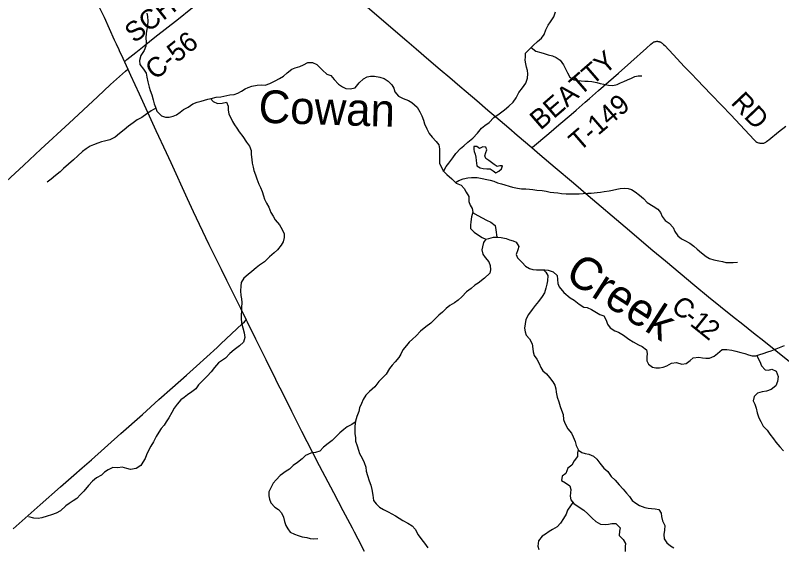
# Model space of a CAD drawing. Extents: x 1442749 to 1756758, y 235267 to 677782.
# Drawn here: x 1612135 to 1623834, y 505791 to 513920 of the extents above; entities that cross this region are included whole.
import ezdxf

# ---------------------------------------------------------------- set-up
doc = ezdxf.new("R2010")
doc.units = 0
for name, color, linetype in [('GM_X_County_Road', 7, 'Continuous'), ('GM_X_County_Road_Text', 7, 'Continuous'), ('GM_X_Major_River', 7, 'Continuous'), ('GM_X_Minor_Lake', 7, 'Continuous'), ('GM_X_Minor_River', 7, 'Continuous'), ('GM_X_Minor_River_Text', 7, 'Continuous'), ('GM_X_State_Route', 7, 'Continuous'), ('GM_X_Township_Road', 7, 'Continuous'), ('GM_X_Township_Road_Text', 7, 'Continuous')]:
    doc.layers.add(name, color=color, linetype=linetype)

msp = doc.modelspace()

# ---------------------------------------------------------------- linework, layer by layer
at = {"layer": 'GM_X_County_Road'}
for points in [[(1613800, 513212), (1613840, 513244), (1613976, 513352), (1614103, 513457), (1614267, 513587), (1614626, 513868), (1614817, 514018), (1614951, 514124), (1615191, 514312), (1615265, 514372), (1615287, 514392), (1615314, 514415), (1615338, 514438), (1615364, 514462), (1615388, 514485), (1615635, 514729), (1615701, 514793), (1615807, 514898)], [(1620018, 511897), (1619798, 512083), (1619667, 512197), (1619473, 512364), (1619347, 512469), (1619178, 512614), (1619019, 512751), (1618922, 512835), (1618769, 512964), (1618622, 513090), (1618449, 513236), (1618252, 513404), (1618113, 513525), (1617723, 513857), (1617505, 514045), (1617353, 514175), (1617202, 514302), (1617092, 514395), (1616917, 514544), (1616741, 514691), (1616635, 514784), (1616429, 514959)], [(1609648, 509209), (1609698, 509254), (1609882, 509426), (1610294, 509803), (1610542, 510032), (1610840, 510309), (1611277, 510716), (1611931, 511323), (1612263, 511631), (1612524, 511875), (1612955, 512274), (1613388, 512676), (1613590, 512863), (1613817, 513068), (1613852, 513100)], [(1623973, 508613), (1623828, 508731), (1623718, 508819), (1623561, 508943), (1623405, 509068), (1623240, 509198), (1623084, 509324), (1622719, 509618), (1622509, 509792), (1622059, 510164), (1621869, 510324), (1621443, 510687), (1620881, 511163), (1620654, 511357), (1620376, 511592), (1620143, 511790), (1620018, 511897)]]:
    msp.add_lwpolyline(points, dxfattribs=at)
at = {"layer": 'GM_X_Major_River'}
for points in [[(1614143, 513954), (1614152, 513904), (1614156, 513831), (1614151, 513767), (1614143, 513705), (1614134, 513647), (1614130, 513569), (1614133, 513517), (1614126, 513449), (1614100, 513381), (1614050, 513306), (1614029, 513232), (1614035, 513168), (1614090, 513100), (1614131, 513035), (1614145, 512975), (1614158, 512906), (1614178, 512821), (1614195, 512771), (1614218, 512704), (1614238, 512631), (1614255, 512571), (1614274, 512516), (1614298, 512458), (1614367, 512388), (1614427, 512364), (1614485, 512363), (1614545, 512378), (1614596, 512401), (1614651, 512440), (1614704, 512481), (1614773, 512520), (1614846, 512568), (1614909, 512593), (1614971, 512612), (1615022, 512627), (1615074, 512642), (1615126, 512651), (1615203, 512669), (1615273, 512678)], [(1615273, 512678), (1615409, 512705), (1615475, 512713), (1615533, 512730), (1615587, 512762), (1615642, 512798), (1615692, 512820), (1615748, 512838), (1615828, 512853), (1615887, 512857), (1615947, 512855), (1616023, 512878), (1616103, 512920), (1616168, 512954), (1616228, 512991), (1616284, 513043), (1616355, 513097), (1616405, 513117), (1616478, 513140), (1616534, 513166), (1616602, 513198), (1616672, 513200), (1616740, 513169), (1616822, 513081), (1616890, 513024), (1616952, 513000), (1617002, 512939), (1617067, 512867), (1617129, 512826), (1617183, 512804), (1617247, 512798), (1617324, 512815), (1617384, 512889), (1617449, 512951), (1617507, 512983), (1617559, 512993), (1617619, 512990), (1617698, 512976), (1617764, 512955), (1617828, 512917), (1617881, 512859), (1617911, 512806), (1617929, 512750), (1617987, 512688), (1618055, 512649), (1618135, 512621), (1618189, 512591), (1618268, 512518), (1618312, 512448), (1618342, 512388), (1618367, 512317), (1618383, 512263), (1618417, 512187), (1618455, 512118), (1618498, 512058), (1618558, 511994), (1618600, 511941), (1618612, 511883), (1618609, 511833), (1618609, 511747), (1618612, 511665), (1618630, 511615), (1618670, 511540), (1618724, 511490), (1618800, 511423), (1618863, 511359), (1618939, 511329), (1618989, 511276), (1619017, 511222), (1619059, 511152), (1619056, 511080), (1619078, 511021), (1619108, 510969), (1619117, 510913), (1619101, 510843), (1619091, 510767), (1619084, 510715), (1619084, 510663), (1619138, 510610), (1619192, 510576), (1619260, 510527), (1619316, 510503), (1619366, 510515), (1619436, 510535), (1619502, 510534), (1619552, 510526), (1619626, 510510), (1619680, 510493), (1619733, 510477), (1619783, 510457), (1619824, 510390), (1619808, 510338), (1619783, 510268), (1619801, 510218), (1619871, 510146), (1619921, 510091), (1619983, 510055), (1620033, 510037), (1620093, 510032), (1620161, 510034), (1620217, 510032)], [(1620217, 510032), (1620269, 510029), (1620345, 510005), (1620409, 509947), (1620413, 509888), (1620415, 509826), (1620438, 509772), (1620508, 509688), (1620604, 509609), (1620664, 509571), (1620742, 509512), (1620813, 509464), (1620866, 509459), (1620932, 509427), (1621005, 509381), (1621057, 509354), (1621117, 509334), (1621157, 509266), (1621173, 509203), (1621215, 509149), (1621289, 509103), (1621345, 509082), (1621417, 509038), (1621500, 508973), (1621568, 508935), (1621648, 508890), (1621704, 508862), (1621768, 508810), (1621780, 508755), (1621774, 508701), (1621777, 508643), (1621803, 508593), (1621861, 508547), (1621911, 508538), (1621969, 508538), (1622025, 508550), (1622080, 508568), (1622152, 508609), (1622226, 508621), (1622312, 508594), (1622378, 508602), (1622435, 508648), (1622485, 508692), (1622569, 508699), (1622624, 508689), (1622676, 508683), (1622730, 508684), (1622802, 508718), (1622856, 508754), (1622925, 508816), (1622999, 508819), (1623071, 508805), (1623133, 508791), (1623209, 508772), (1623273, 508754), (1623327, 508738), (1623384, 508719), (1623438, 508723), (1623498, 508741), (1623550, 508758), (1623622, 508780), (1623673, 508796), (1623725, 508818), (1623801, 508847), (1623876, 508881)]]:
    msp.add_lwpolyline(points, dxfattribs=at)
at = {"layer": 'GM_X_Minor_Lake'}
for points in [[(1619233, 511891), (1619223, 511886), (1619179, 511917), (1619133, 511917), (1619133, 511873), (1619142, 511843), (1619154, 511798), (1619163, 511754), (1619171, 511704)], [(1619171, 511704), (1619174, 511664), (1619182, 511624), (1619230, 511593), (1619278, 511580), (1619332, 511578), (1619384, 511575), (1619428, 511547), (1619472, 511516), (1619518, 511542), (1619559, 511575), (1619572, 511623), (1619531, 511624), (1619489, 511614), (1619443, 511645), (1619404, 511675), (1619362, 511704), (1619316, 511732), (1619304, 511775), (1619319, 511825), (1619332, 511867), (1619316, 511907), (1619272, 511911), (1619233, 511891)]]:
    msp.add_lwpolyline(points, dxfattribs=at)
at = {"layer": 'GM_X_Minor_River'}
for points in [[(1618673, 511537), (1618714, 511611), (1618753, 511663), (1618812, 511742), (1618861, 511808), (1618930, 511887), (1618983, 511927), (1619042, 511986), (1619119, 512046), (1619192, 512121), (1619251, 512195), (1619302, 512238), (1619369, 512283), (1619440, 512359), (1619523, 512418), (1619604, 512477), (1619667, 512533), (1619734, 512592), (1619779, 512662), (1619824, 512744), (1619877, 512813), (1619926, 512885), (1619953, 512959), (1619958, 513027), (1619953, 513077), (1619941, 513127), (1619926, 513180), (1619919, 513236), (1619923, 513288), (1619922, 513342), (1619985, 513402), (1620042, 513459), (1620105, 513519), (1620168, 513572), (1620207, 513626), (1620232, 513700), (1620271, 513770), (1620303, 513821), (1620355, 513899), (1620382, 513973)], [(1620011, 513428), (1620083, 513375), (1620155, 513352), (1620207, 513337), (1620267, 513318), (1620333, 513300), (1620391, 513277), (1620453, 513234), (1620502, 513163), (1620532, 513105), (1620565, 513042), (1620600, 512976), (1620668, 512935), (1620720, 512926), (1620775, 512920), (1620827, 512917), (1620879, 512916), (1620937, 512910), (1621013, 512893), (1621063, 512878), (1621117, 512870), (1621190, 512853), (1621254, 512848), (1621322, 512865), (1621373, 512887), (1621425, 512912), (1621480, 512936), (1621540, 512963), (1621593, 512985), (1621645, 512998), (1621698, 512997)], [(1615117, 512649), (1615158, 512606), (1615224, 512575), (1615291, 512580)], [(1615291, 512580), (1615359, 512595), (1615382, 512535), (1615382, 512475), (1615397, 512412), (1615426, 512354), (1615452, 512298), (1615481, 512247), (1615519, 512196), (1615554, 512140), (1615608, 512069), (1615663, 511986), (1615712, 511923), (1615736, 511857), (1615737, 511797), (1615746, 511718), (1615751, 511662), (1615765, 511602), (1615778, 511552), (1615801, 511487), (1615821, 511423), (1615852, 511344), (1615877, 511292), (1615903, 511229), (1615924, 511165), (1615940, 511113), (1615969, 511054), (1616004, 510989), (1616038, 510911), (1616073, 510854), (1616103, 510800), (1616166, 510723), (1616207, 510652), (1616241, 510586), (1616240, 510530), (1616225, 510463), (1616192, 510410), (1616139, 510342), (1616088, 510295), (1616015, 510233), (1615938, 510156), (1615861, 510103), (1615810, 510067), (1615747, 510010), (1615689, 509962), (1615622, 509907), (1615581, 509841), (1615580, 509783), (1615571, 509715), (1615576, 509642), (1615588, 509590), (1615591, 509534), (1615588, 509458), (1615587, 509406), (1615585, 509345), (1615584, 509291), (1615589, 509223), (1615608, 509147), (1615630, 509074), (1615637, 509000), (1615616, 508932), (1615555, 508872), (1615476, 508811), (1615411, 508754), (1615344, 508686), (1615236, 508614)], [(1614279, 512504), (1614210, 512464), (1614144, 512415), (1614065, 512362), (1613994, 512325), (1613934, 512281), (1613865, 512230), (1613796, 512172), (1613725, 512115), (1613662, 512058), (1613578, 512018), (1613499, 512001), (1613449, 511988), (1613395, 511970), (1613328, 511943), (1613276, 511920), (1613217, 511880), (1613159, 511839), (1613092, 511777), (1613021, 511714), (1612948, 511649), (1612873, 511581), (1612818, 511530), (1612748, 511476), (1612683, 511421), (1612622, 511374)], [(1618857, 511366), (1618904, 511398), (1618973, 511425), (1619043, 511441), (1619101, 511444), (1619184, 511443), (1619260, 511430), (1619334, 511415), (1619384, 511405), (1619442, 511386), (1619498, 511365), (1619556, 511349), (1619606, 511334), (1619674, 511313), (1619726, 511297), (1619799, 511280), (1619861, 511273), (1619927, 511270), (1619983, 511266), (1620035, 511261), (1620095, 511250), (1620178, 511243), (1620240, 511233), (1620300, 511220), (1620354, 511213), (1620418, 511209), (1620475, 511202), (1620545, 511195), (1620689, 511193), (1620742, 511197), (1620804, 511200), (1620874, 511203), (1620927, 511207), (1621015, 511214), (1621069, 511221), (1621126, 511231), (1621200, 511242), (1621251, 511253), (1621317, 511267), (1621371, 511278), (1621430, 511281), (1621492, 511275), (1621542, 511260), (1621598, 511227), (1621665, 511174), (1621723, 511122), (1621781, 511061), (1621874, 511008), (1621944, 510961), (1621982, 510908), (1622011, 510846), (1622055, 510789), (1622116, 510746), (1622178, 510683), (1622205, 510617), (1622247, 510554), (1622306, 510509), (1622358, 510483), (1622434, 510442), (1622492, 510395), (1622543, 510352), (1622611, 510293), (1622679, 510238), (1622732, 510208), (1622797, 510187), (1622875, 510172), (1622929, 510163), (1622981, 510147), (1623037, 510144), (1623091, 510147), (1623162, 510153)], [(1619116, 510909), (1619195, 510865), (1619261, 510830), (1619327, 510792), (1619395, 510763), (1619458, 510712), (1619471, 510644), (1619486, 510534)], [(1619316, 510503), (1619284, 510451), (1619267, 510387), (1619259, 510337), (1619272, 510273), (1619310, 510222), (1619363, 510155), (1619386, 510101), (1619388, 510035), (1619379, 509985), (1619300, 509907), (1619202, 509832), (1619150, 509799), (1619093, 509747), (1619022, 509696), (1618953, 509624), (1618894, 509573), (1618839, 509529), (1618766, 509488), (1618714, 509443), (1618655, 509389), (1618602, 509344), (1618541, 509280), (1618476, 509221), (1618403, 509163), (1618322, 509098), (1618255, 509024), (1618200, 508973), (1618149, 508931), (1618108, 508880), (1618053, 508814), (1618022, 508748), (1617989, 508694), (1617936, 508631), (1617886, 508579), (1617845, 508526), (1617796, 508442), (1617741, 508386), (1617682, 508327), (1617622, 508249), (1617543, 508176), (1617488, 508118), (1617447, 508053), (1617420, 507995), (1617391, 507925), (1617377, 507871), (1617348, 507795), (1617327, 507723), (1617320, 507649), (1617319, 507587), (1617320, 507533), (1617326, 507468), (1617327, 507418), (1617352, 507348), (1617372, 507281), (1617391, 507231), (1617430, 507158), (1617462, 507090), (1617485, 507019), (1617492, 506961), (1617510, 506893), (1617539, 506812), (1617560, 506748), (1617579, 506679), (1617594, 506593), (1617605, 506514), (1617643, 506462), (1617693, 506411), (1617758, 506372), (1617826, 506337), (1617884, 506307), (1617938, 506276), (1618050, 506207), (1618127, 506166), (1618193, 506123), (1618241, 506072), (1618286, 505989), (1618341, 505912), (1618381, 505858), (1618432, 505791)], [(1620197, 510033), (1620235, 509997), (1620262, 509947), (1620260, 509868), (1620249, 509816), (1620236, 509754), (1620213, 509684), (1620176, 509627), (1620123, 509551), (1620072, 509489), (1620023, 509430), (1619968, 509354), (1619927, 509274), (1619918, 509212), (1619909, 509142), (1619917, 509088), (1619936, 509034), (1619982, 508981), (1620023, 508904), (1620036, 508830), (1620039, 508780), (1620057, 508725), (1620096, 508671), (1620130, 508606), (1620157, 508542), (1620187, 508491), (1620242, 508444), (1620292, 508392), (1620343, 508325), (1620373, 508273), (1620384, 508216), (1620390, 508166), (1620409, 508090), (1620430, 508019), (1620455, 507945), (1620475, 507892), (1620496, 507824), (1620501, 507750), (1620522, 507693), (1620570, 507606), (1620627, 507542), (1620652, 507485), (1620680, 507413), (1620699, 507350), (1620730, 507282), (1620784, 507245), (1620836, 507228), (1620890, 507220), (1620960, 507189), (1621012, 507144), (1621057, 507083), (1621119, 507008), (1621180, 506954), (1621232, 506877), (1621293, 506820), (1621353, 506749), (1621414, 506686), (1621466, 506623), (1621511, 506573), (1621553, 506514), (1621608, 506469), (1621666, 506435), (1621744, 506404), (1621796, 506397), (1621847, 506388), (1621903, 506384), (1621957, 506373), (1621994, 506319), (1621998, 506266), (1622013, 506202), (1622048, 506131), (1622043, 506057), (1622037, 505995), (1622040, 505929), (1622081, 505864), (1622135, 505820), (1622187, 505791)], [(1623453, 508728), (1623469, 508691), (1623499, 508634), (1623528, 508568), (1623582, 508505), (1623634, 508501), (1623684, 508518), (1623748, 508489), (1623779, 508405), (1623772, 508331), (1623743, 508261), (1623676, 508205), (1623600, 508180), (1623535, 508173), (1623463, 508153), (1623414, 508102), (1623401, 508034), (1623423, 507983), (1623444, 507923), (1623461, 507853), (1623486, 507776), (1623514, 507718), (1623553, 507645), (1623611, 507586), (1623652, 507526), (1623708, 507455), (1623747, 507402), (1623805, 507333), (1623864, 507270)], [(1615236, 508614), (1615176, 508542), (1615123, 508475), (1615062, 508411), (1614989, 508336), (1614930, 508276), (1614889, 508219), (1614831, 508169), (1614766, 508126), (1614713, 508084), (1614663, 508051), (1614604, 507981), (1614561, 507920), (1614522, 507858), (1614481, 507774), (1614440, 507714), (1614410, 507660), (1614361, 507609), (1614324, 507555), (1614287, 507487), (1614246, 507410), (1614206, 507344), (1614171, 507286), (1614140, 507210), (1614115, 507152), (1614084, 507099), (1614050, 507045), (1613981, 507000), (1613893, 506986), (1613837, 506999), (1613767, 507022), (1613701, 507013), (1613624, 507014), (1613552, 506980), (1613499, 506947), (1613449, 506899), (1613376, 506860), (1613313, 506809), (1613250, 506739), (1613179, 506656), (1613132, 506604), (1613072, 506543), (1613019, 506507), (1612956, 506464), (1612906, 506428), (1612825, 506355), (1612760, 506320), (1612686, 506292), (1612619, 506273), (1612541, 506248), (1612485, 506238), (1612419, 506241), (1612343, 506260)], [(1617325, 507707), (1617272, 507674), (1617203, 507638), (1617148, 507595), (1617088, 507543), (1617037, 507496), (1616970, 507428), (1616909, 507381), (1616842, 507327), (1616785, 507264), (1616718, 507247), (1616648, 507237), (1616563, 507200), (1616516, 507147), (1616445, 507093), (1616378, 507046), (1616320, 506992), (1616269, 506959), (1616178, 506892), (1616115, 506828), (1616072, 506776), (1616039, 506713), (1616006, 506643), (1616003, 506585), (1616013, 506534), (1616038, 506478), (1616096, 506409), (1616151, 506372), (1616201, 506322), (1616230, 506257), (1616246, 506193), (1616267, 506128), (1616296, 506078), (1616330, 506027), (1616398, 505999), (1616452, 505976), (1616514, 505957), (1616584, 505946), (1616634, 505934), (1616686, 505925), (1616751, 505934)], [(1620728, 507287), (1620716, 507238), (1620717, 507185), (1620664, 507116), (1620629, 507052), (1620568, 507005), (1620539, 506925), (1620484, 506881), (1620472, 506817), (1620536, 506784), (1620601, 506737), (1620613, 506679), (1620608, 506629), (1620605, 506577), (1620617, 506523), (1620662, 506464), (1620742, 506409), (1620816, 506364), (1620875, 506307), (1620941, 506242), (1620998, 506189), (1621066, 506149), (1621138, 506144), (1621189, 506149), (1621243, 506163), (1621301, 506162), (1621369, 506097), (1621360, 506045), (1621355, 505975), (1621413, 505914), (1621448, 505857), (1621444, 505807), (1621447, 505731)], [(1620648, 506482), (1620612, 506432), (1620565, 506365), (1620542, 506305), (1620505, 506239), (1620460, 506167), (1620405, 506110), (1620334, 506067), (1620283, 506037), (1620229, 506000), (1620178, 505966), (1620123, 505898), (1620114, 505814), (1620125, 505764)]]:
    msp.add_lwpolyline(points, dxfattribs=at)
at = {"layer": 'GM_X_State_Route'}
msp.add_lwpolyline([(1613412, 514057), (1613489, 513890), (1613566, 513719), (1613646, 513547), (1613674, 513484), (1613691, 513450), (1613708, 513413), (1613728, 513369), (1613749, 513323), (1613800, 513212), (1613852, 513100), (1613896, 513005), (1614025, 512721), (1614282, 512164), (1614436, 511827), (1614508, 511672), (1614760, 511124), (1614851, 510927), (1614941, 510731), (1615091, 510420), (1615277, 510044), (1615359, 509876), (1615504, 509589), (1615571, 509450), (1615661, 509269), (1615675, 509241), (1615803, 508979), (1615957, 508664), (1616107, 508364), (1616144, 508288), (1616172, 508232), (1616232, 508115), (1616350, 507877), (1616502, 507572), (1616669, 507255), (1616775, 507048), (1616994, 506633), (1617137, 506359), (1617276, 506093), (1617292, 506063), (1617308, 506033), (1617364, 505927), (1617462, 505737)], dxfattribs=at)
at = {"layer": 'GM_X_Township_Road'}
for points in [[(1620018, 511897), (1620031, 511909), (1620278, 512118), (1620434, 512248), (1620619, 512405), (1620699, 512474), (1620834, 512592), (1620902, 512650), (1621040, 512771), (1621190, 512904), (1621343, 513037), (1621532, 513205), (1621769, 513417), (1621837, 513480), (1621860, 513498), (1621872, 513506), (1621884, 513513), (1621894, 513517), (1621902, 513520), (1621912, 513522), (1621917, 513523), (1621926, 513524), (1621936, 513524), (1621946, 513523), (1621953, 513522), (1621960, 513521), (1621964, 513520), (1621970, 513518), (1621974, 513516), (1621982, 513513), (1621985, 513511), (1621990, 513508), (1622001, 513502), (1622012, 513494), (1622022, 513485), (1622031, 513477), (1622048, 513461), (1622179, 513323), (1622353, 513136), (1622458, 513027), (1622544, 512937), (1622755, 512717), (1622920, 512543), (1623056, 512400), (1623271, 512170), (1623412, 512020), (1623432, 512001), (1623441, 511995), (1623455, 511985), (1623466, 511979), (1623479, 511974), (1623489, 511971), (1623500, 511968), (1623510, 511966), (1623518, 511966), (1623530, 511966), (1623536, 511966), (1623551, 511968), (1623560, 511970), (1623574, 511975), (1623590, 511984), (1623603, 511992), (1623625, 512007), (1623639, 512019), (1623787, 512139), (1623896, 512229)], [(1612102, 506078), (1612516, 506447), (1612827, 506720), (1613029, 506897), (1613156, 507011), (1613296, 507135), (1613748, 507535), (1614077, 507827), (1614328, 508053), (1614537, 508237), (1614747, 508425), (1614901, 508563), (1615214, 508848), (1615274, 508904), (1615596, 509208), (1615632, 509242), (1615661, 509269)]]:
    msp.add_lwpolyline(points, dxfattribs=at)

# ---------------------------------------------------------------- texts
at = {"layer": 'GM_X_County_Road_Text'}
for s, rotation, p in [('SCHOOL', 38.1762, (1613954, 513487)), ('C-56', 38.4471, (1614270, 512923)), ('C', 320.118, (1622129, 509436)), ('-', 321.1753, (1622323, 509274)), ('1', 321.2523, (1622419, 509196)), ('2', 321.2896, (1622564, 509080))]:
    msp.add_text(s, height=300, rotation=rotation, dxfattribs=at).set_placement(p)
at = {"layer": 'GM_X_Minor_River_Text'}
for s, rotation, p in [('Cowan', 358.2309, (1615843, 512281)), ('Creek', 327.2202, (1620503, 509900))]:
    msp.add_text(s, height=500, rotation=rotation, dxfattribs=at).set_placement(p)
at = {"layer": 'GM_X_Township_Road_Text'}
for s, rotation, p in [('BEATTY', 40.8794, (1620152, 512157)), ('RD', 313.6009, (1623046, 512576)), ('T-149', 40.852, (1620747, 511830))]:
    msp.add_text(s, height=300, rotation=rotation, dxfattribs=at).set_placement(p)

doc.saveas('drawing.dxf')
